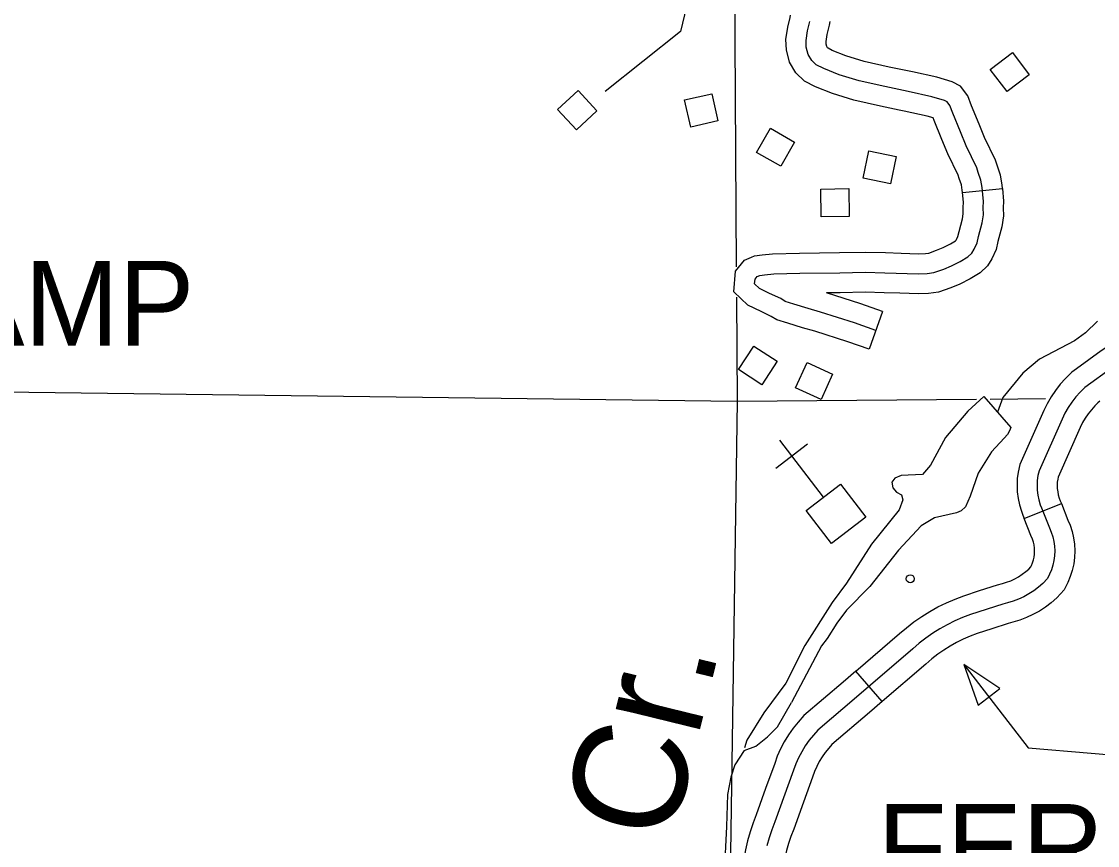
# Model space of a CAD drawing. Extents: x -19 to 366, y -4 to 359.
# Drawn here: x 137.894 to 138.656, y 192.696 to 193.279 of the extents above; entities that cross this region are included whole.
import ezdxf

# ---------------------------------------------------------------- set-up
doc = ezdxf.new("R2010")
doc.units = 0
for name, color, linetype in [('Level 31', 7, 'Continuous'), ('Level 35', 7, 'Continuous'), ('Level 5', 7, 'Continuous'), ('Level 56', 7, 'Continuous'), ('Level 57', 7, 'Continuous'), ('Level 60', 7, 'Continuous')]:
    doc.layers.add(name, color=color, linetype=linetype)

msp = doc.modelspace()

# ---------------------------------------------------------------- linework, layer by layer
at = {"layer": 'Level 31'}
for p, q in [((138.56017, 193.1581), (138.58844, 193.16089)), ((138.50342, 193.07379), (138.49407, 193.04697)), ((138.60384, 192.92728), (138.63027, 192.9377)), ((138.63027, 192.9377), (138.63027, 192.9377)), ((138.50324, 192.79746), (138.48472, 192.819))]:
    msp.add_line(p, q, dxfattribs=at)
for points in [[(138.49874, 193.06038), (138.48359, 193.06566), (138.4597, 193.07336), (138.45093, 193.07588), (138.44073, 193.07899), (138.4347, 193.08088), (138.43147, 193.08286), (138.42356, 193.08653), (138.41638, 193.08998), (138.41299, 193.09329), (138.41326, 193.09672), (138.41468, 193.09847), (138.41667, 193.09931), (138.42007, 193.09978), (138.42651, 193.10046), (138.44509, 193.1009), (138.47336, 193.10126), (138.49125, 193.10155), (138.50517, 193.10123), (138.52911, 193.10048), (138.53507, 193.10066), (138.53981, 193.10129), (138.54691, 193.10383), (138.55246, 193.10607), (138.5586, 193.10918), (138.56397, 193.11251), (138.56671, 193.11516), (138.56845, 193.1179), (138.57049, 193.12235), (138.57156, 193.12691), (138.57421, 193.13654), (138.57501, 193.14221), (138.57486, 193.14735), (138.57509, 193.15162), (138.5741, 193.16159), (138.57323, 193.16685), (138.57136, 193.17232), (138.57034, 193.17562), (138.56286, 193.19116), (138.55878, 193.20093), (138.55334, 193.21414), (138.55133, 193.2196), (138.54931, 193.2223), (138.54748, 193.22326), (138.53857, 193.22587), (138.52178, 193.22951), (138.50526, 193.23304), (138.48693, 193.23718), (138.47278, 193.24147), (138.46197, 193.24574), (138.4566, 193.24846), (138.45341, 193.25158), (138.45086, 193.25588), (138.44957, 193.26102), (138.44941, 193.26577), (138.45034, 193.2725), (138.45199, 193.27925)], [(138.5154, 193.21635), (138.50222, 193.21916), (138.4833, 193.22343), (138.4681, 193.22805), (138.45613, 193.23278), (138.44824, 193.23677), (138.44214, 193.24273), (138.43759, 193.25042), (138.43543, 193.25902), (138.43517, 193.2665), (138.43637, 193.27516), (138.43805, 193.28204), (138.43829, 193.28357)], [(138.52134, 193.24413), (138.50831, 193.24691), (138.49056, 193.25092), (138.47746, 193.25489), (138.4678, 193.25871), (138.46497, 193.26015), (138.46468, 193.26043), (138.46414, 193.26134), (138.46372, 193.26302), (138.46365, 193.26504), (138.46431, 193.26983), (138.46593, 193.27645), (138.46635, 193.27913)], [(138.58844, 193.16089), (138.58819, 193.16345), (138.58705, 193.17033), (138.58487, 193.17672), (138.5836, 193.18083), (138.57582, 193.19698), (138.5719, 193.20637), (138.56658, 193.2193), (138.56394, 193.22646), (138.55876, 193.23337), (138.55284, 193.2365), (138.54207, 193.23964), (138.52477, 193.24339), (138.52134, 193.24413)], [(138.56017, 193.1581), (138.56001, 193.15973), (138.55941, 193.16338), (138.55785, 193.16792), (138.55708, 193.17042), (138.5499, 193.18533), (138.54566, 193.19548), (138.5401, 193.20898), (138.53943, 193.21082), (138.53506, 193.21209), (138.51879, 193.21562), (138.5154, 193.21635)], [(138.58844, 193.16089), (138.58933, 193.15195), (138.58907, 193.14719), (138.58925, 193.14142), (138.58815, 193.13366), (138.58533, 193.1234), (138.58399, 193.11771), (138.58095, 193.11109), (138.57779, 193.10611), (138.57274, 193.10124), (138.56557, 193.09679), (138.55834, 193.09312), (138.55196, 193.09055), (138.54317, 193.08741), (138.53623, 193.08649), (138.5291, 193.08627), (138.51583, 193.08669)], [(138.51671, 193.11508), (138.52912, 193.1147), (138.53392, 193.11484), (138.53645, 193.11518), (138.54187, 193.11711), (138.54657, 193.11901), (138.55163, 193.12157), (138.55519, 193.12378), (138.55563, 193.1242), (138.55594, 193.1247), (138.55699, 193.12698), (138.5578, 193.13041), (138.56027, 193.13943), (138.56078, 193.143), (138.56064, 193.14752), (138.56084, 193.1513), (138.56017, 193.1581)], [(138.49407, 193.04697), (138.47907, 193.05219), (138.45556, 193.05977), (138.4469, 193.06226), (138.43652, 193.06542), (138.42878, 193.06786), (138.42475, 193.07032), (138.4175, 193.07369), (138.40813, 193.07818), (138.39829, 193.08779), (138.39946, 193.10224), (138.40587, 193.11016), (138.41084, 193.11227)], [(138.41084, 193.11227), (138.41286, 193.11312), (138.41835, 193.11388), (138.4256, 193.11464), (138.44483, 193.1151), (138.47315, 193.11546), (138.4913, 193.11576), (138.50555, 193.11543), (138.51671, 193.11508)], [(138.72716, 193.08823), (138.72171, 193.08557), (138.71338, 193.08114), (138.70516, 193.07644), (138.69711, 193.07146), (138.68943, 193.06637), (138.65842, 193.04587), (138.64091, 193.03325)], [(138.51583, 193.08669), (138.50478, 193.08703), (138.49121, 193.08734), (138.47356, 193.08705), (138.46391, 193.08693)], [(138.50342, 193.07379), (138.48811, 193.07913), (138.46391, 193.08693)], [(138.6665, 193.03418), (138.64677, 193.01996), (138.6435, 193.0167), (138.64046, 193.01323), (138.63765, 193.00957), (138.63507, 193.00573), (138.63275, 193.00174), (138.63072, 192.99759), (138.61438, 192.96098), (138.61363, 192.95758), (138.61317, 192.95412), (138.61301, 192.95064), (138.61314, 192.94716), (138.61358, 192.94369), (138.6143, 192.94028), (138.61532, 192.93695), (138.61622, 192.93461), (138.62173, 192.92062), (138.62308, 192.9175), (138.62412, 192.91426), (138.62488, 192.91095), (138.62534, 192.90758), (138.62551, 192.90419), (138.62538, 192.90079), (138.62496, 192.89743), (138.62423, 192.89411), (138.62321, 192.89088)], [(138.64091, 193.03324), (138.63754, 193.03082), (138.63314, 193.02643), (138.62947, 193.02225), (138.62611, 193.01787), (138.62302, 193.01327), (138.62021, 193.00844), (138.61785, 193.00362), (138.60082, 192.96545), (138.59964, 192.96006), (138.59901, 192.95539), (138.5988, 192.9507), (138.59897, 192.94601), (138.59956, 192.94134), (138.60053, 192.93673), (138.60188, 192.93231), (138.60298, 192.92946), (138.60384, 192.92728)], [(138.65752, 193.0102), (138.656, 193.0091), (138.65387, 193.00698), (138.65145, 193.00422), (138.6492, 193.00128), (138.64712, 192.9982), (138.64528, 192.99504), (138.64359, 192.99157), (138.62794, 192.95651), (138.62763, 192.9551), (138.62733, 192.95286), (138.62723, 192.95058), (138.62731, 192.9483), (138.6276, 192.94605), (138.62806, 192.94384), (138.62875, 192.94159), (138.62945, 192.93976), (138.63027, 192.9377)], [(138.63027, 192.9377), (138.63486, 192.92604), (138.63639, 192.9225), (138.63783, 192.91804), (138.63887, 192.9135), (138.6395, 192.9089), (138.63973, 192.90426), (138.63955, 192.89963), (138.63897, 192.89501), (138.63797, 192.89045), (138.63657, 192.886), (138.6348, 192.88176), (138.63211, 192.87655), (138.62703, 192.87103), (138.62299, 192.86748), (138.6189, 192.86439), (138.61462, 192.8616), (138.61011, 192.8591), (138.60546, 192.85694), (138.60069, 192.85511), (138.59581, 192.85363), (138.59265, 192.85288), (138.58103, 192.84907)], [(138.57218, 192.87607), (138.58494, 192.88025), (138.58841, 192.88107), (138.59146, 192.882), (138.59437, 192.88312), (138.59724, 192.88445), (138.59995, 192.88595), (138.60256, 192.88765), (138.60504, 192.88952), (138.60714, 192.89137), (138.60862, 192.89297), (138.60902, 192.89376), (138.60986, 192.89576), (138.61049, 192.89778), (138.61095, 192.89984), (138.61121, 192.90196), (138.6113, 192.90411), (138.61119, 192.90626), (138.6109, 192.9084), (138.61042, 192.91048), (138.60977, 192.91249), (138.6086, 192.91521), (138.60384, 192.92728)], [(138.62321, 192.89088), (138.62191, 192.88776), (138.62036, 192.88476), (138.61708, 192.8812), (138.61402, 192.8785), (138.61073, 192.87602), (138.60729, 192.87377), (138.60368, 192.87177), (138.59992, 192.87003), (138.59608, 192.86855), (138.59211, 192.86735), (138.58879, 192.86657), (138.56588, 192.85906), (138.56028, 192.85697), (138.55481, 192.85459), (138.54944, 192.85194), (138.5442, 192.84903), (138.53913, 192.84586), (138.53422, 192.84243), (138.5295, 192.83876), (138.52495, 192.83486), (138.48503, 192.80053), (138.4578, 192.77737), (138.45459, 192.77381), (138.4516, 192.77006), (138.44885, 192.76613), (138.44637, 192.76203), (138.44413, 192.75778), (138.44217, 192.7534), (138.44051, 192.7489), (138.42737, 192.71223), (138.42519, 192.70673), (138.42333, 192.70112), (138.42172, 192.69542)], [(138.48472, 192.819), (138.51569, 192.84563), (138.52051, 192.84977), (138.52579, 192.85387), (138.5313, 192.85771), (138.53698, 192.86126), (138.54284, 192.86453), (138.54884, 192.86749), (138.55497, 192.87014), (138.56118, 192.87247), (138.57218, 192.87607)], [(138.58103, 192.84907), (138.57058, 192.84565), (138.5656, 192.84379), (138.56078, 192.8417), (138.55604, 192.83936), (138.55143, 192.8368), (138.54697, 192.834), (138.54264, 192.83099), (138.53848, 192.82776), (138.5342, 192.82408), (138.50324, 192.79746)], [(138.48472, 192.819), (138.47579, 192.81133), (138.44788, 192.78758), (138.44375, 192.78301), (138.44021, 192.77856), (138.43694, 192.77388), (138.434, 192.76902), (138.43134, 192.76399), (138.42901, 192.75876), (138.42716, 192.75376), (138.42077, 192.73592)], [(138.50324, 192.79746), (138.49426, 192.78974), (138.46771, 192.76716), (138.46543, 192.76462), (138.46299, 192.76156), (138.46076, 192.75837), (138.45874, 192.75503), (138.45691, 192.75157), (138.45533, 192.74803), (138.45386, 192.74404), (138.44752, 192.72634)], [(138.42077, 192.73592), (138.41408, 192.71724), (138.41184, 192.71159), (138.40974, 192.70529), (138.40794, 192.69891), (138.40649, 192.69242), (138.40535, 192.68588), (138.40457, 192.67929), (138.4041, 192.67265), (138.40401, 192.66603), (138.40421, 192.65945), (138.40456, 192.65504), (138.40741, 192.63198)], [(138.44752, 192.72634), (138.44067, 192.70722), (138.43855, 192.70186), (138.43691, 192.69695), (138.4355, 192.69194), (138.43436, 192.68688), (138.43348, 192.68177), (138.43286, 192.67661), (138.4325, 192.67145), (138.43242, 192.66625), (138.43258, 192.66101), (138.43283, 192.65793), (138.43561, 192.63547)]]:
    msp.add_lwpolyline(points, dxfattribs=at)
at = {"layer": 'Level 35'}
for points in [[(138.6558, 193.06691), (138.64722, 193.0587), (138.6396, 193.05305), (138.6147, 193.03991), (138.60297, 193.03019), (138.58873, 193.01289), (138.58503, 193.00237)], [(138.5752, 193.01354), (138.5639, 193.00325), (138.5481, 192.9846), (138.5376, 192.96484), (138.53195, 192.95837), (138.51683, 192.95755), (138.5123, 192.95564), (138.51005, 192.95297), (138.51082, 192.9488), (138.51348, 192.94578), (138.51689, 192.94389), (138.51804, 192.94048), (138.51542, 192.93326), (138.49586, 192.90891), (138.47793, 192.88145)], [(138.59446, 192.99167), (138.59346, 192.98933), (138.59195, 192.98667), (138.58967, 192.98398), (138.58066, 192.97449), (138.57127, 192.95927), (138.56567, 192.94294), (138.5623, 192.93534), (138.55929, 192.93267), (138.55589, 192.93114), (138.5404, 192.92767), (138.53097, 192.92194), (138.51479, 192.90481), (138.49448, 192.87893), (138.47806, 192.86224)], [(138.47793, 192.88145), (138.4678, 192.86765), (138.44862, 192.8372), (138.43498, 192.8105)], [(138.47806, 192.86224), (138.47129, 192.85292), (138.46428, 192.84209), (138.46043, 192.83692), (138.43901, 192.79683)], [(138.43498, 192.8105), (138.41948, 192.78942), (138.40744, 192.77011), (138.40574, 192.76485)], [(138.4055, 192.76294), (138.41381, 192.76601), (138.4221, 192.77249), (138.42925, 192.77972), (138.43901, 192.79683)], [(138.4055, 192.76294), (138.39902, 192.75266), (138.39603, 192.74393), (138.39381, 192.73178), (138.39315, 192.70901), (138.3914, 192.67562)]]:
    msp.add_lwpolyline(points, dxfattribs=at)
at = {"layer": 'Level 5'}
for points in [[(138.39812, 193.38738), (138.39994, 193.10547)], [(138.40008, 193.08395), (138.40056, 193.00992)], [(138.40056, 193.00992), (137.39691, 193.02279)], [(138.5702, 193.01139), (138.40056, 193.00992)], [(138.61903, 193.01182), (138.57979, 193.01148)], [(138.40056, 193.00992), (138.38943, 192.25821)]]:
    msp.add_lwpolyline(points, dxfattribs=at)
at = {"layer": 'Level 56'}
msp.add_lwpolyline([(138.37332, 193.32549), (138.36042, 193.27203), (138.307, 193.22963)], dxfattribs=at)
for points in [[(138.60746, 193.24136), (138.59174, 193.22946), (138.57981, 193.24523), (138.59553, 193.25712)], [(138.2879, 193.23022), (138.30129, 193.21576), (138.28679, 193.20232), (138.27339, 193.21678)], [(138.36772, 193.20438), (138.36338, 193.22361), (138.38267, 193.22797), (138.38701, 193.20874)], [(138.43153, 193.17659), (138.41438, 193.18632), (138.42414, 193.20352), (138.44129, 193.19379)], [(138.48979, 193.16816), (138.49379, 193.18746), (138.51315, 193.18346), (138.50915, 193.16415)], [(138.46019, 193.14072), (138.45984, 193.16043), (138.47961, 193.16078), (138.47996, 193.14107)], [(138.41818, 193.02194), (138.4016, 193.0326), (138.4123, 193.04923), (138.42888, 193.03857)], [(138.46822, 193.02935), (138.46, 193.01144), (138.44203, 193.01969), (138.45026, 193.0376)]]:
    msp.add_lwpolyline(points, close=True, dxfattribs=at)
at = {"layer": 'Level 57'}
for p, q in [((138.43052, 192.98267), (138.46159, 192.94223)), ((138.42791, 192.96275), (138.45044, 192.98006))]:
    msp.add_line(p, q, dxfattribs=at)
for points in [[(138.5752, 193.01354), (138.59446, 192.99167)], [(138.56115, 192.82369), (138.60671, 192.76481), (138.69592, 192.75721)]]:
    msp.add_lwpolyline(points, dxfattribs=at)
for points in [[(138.46741, 192.90943), (138.4494, 192.93286), (138.4737, 192.95154), (138.49171, 192.92811)], [(138.57124, 192.79486), (138.58652, 192.80668), (138.56115, 192.82369)]]:
    msp.add_lwpolyline(points, close=True, dxfattribs=at)
msp.add_circle((138.52319, 192.88447), 0.00284, dxfattribs=at)
at = {"layer": 'Level 60'}
for points in [[(146.77834, 1.69699), (146.57878, 10.31313), (146.37852, 18.92942), (146.17757, 27.54584), (145.97591, 36.16241), (145.77356, 44.77911), (145.57052, 53.39596), (145.36679, 62.01295), (145.16236, 70.63008), (144.95724, 79.24735), (144.75142, 87.86477), (144.54492, 96.48232), (144.33773, 105.10002), (144.12986, 113.71787), (143.92129, 122.33585), (143.71204, 130.95398), (143.5021, 139.57225), (143.29148, 148.19067), (143.08018, 156.80923), (142.8682, 165.42794), (142.65553, 174.04679), (142.44218, 182.66579), (142.22816, 191.28493), (142.01345, 199.90421), (141.79807, 208.52365), (141.58202, 217.14322), (141.36528, 225.76295), (141.14788, 234.38282), (140.9298, 243.00284), (140.71105, 251.623), (140.49162, 260.24332), (140.27153, 268.86377), (140.05077, 277.48438), (139.82934, 286.10514), (139.60724, 294.72604), (139.38447, 303.34709), (139.16105, 311.96829), (138.93695, 320.58964), (138.7122, 329.21114), (138.48678, 337.83278), (138.2607, 346.45458)], [(139.44064, 1.53154), (139.25106, 10.14733), (139.06082, 18.76327), (138.86992, 27.37935), (138.67836, 35.99557), (138.48613, 44.61194), (138.29325, 53.22845), (138.09971, 61.84511), (137.9055, 70.46191), (137.71065, 79.07885), (137.51513, 87.69595), (137.31896, 96.31318), (137.12214, 104.93057), (136.92466, 113.54809), (136.72653, 122.16577), (136.52775, 130.78359), (136.32832, 139.40156), (136.12824, 148.01968), (135.9275, 156.63794), (135.72612, 165.25636), (135.5241, 173.87492), (135.32143, 182.49362), (135.11811, 191.11248), (134.91415, 199.73149), (134.70954, 208.35064), (134.50429, 216.96995), (134.2984, 225.5894), (134.09187, 234.209), (133.8847, 242.82876), (133.6769, 251.44866), (133.46845, 260.06872), (133.25937, 268.68892), (133.04965, 277.30928), (132.8393, 285.92978), (132.62831, 294.55044), (132.41669, 303.17125), (132.20444, 311.79221), (131.99156, 320.41333), (131.77805, 329.0346), (131.56391, 337.65601), (131.34914, 346.27759)], [(0, 189.51617), (7.11214, 189.52059), (14.22427, 189.53386), (21.33637, 189.55597), (28.44845, 189.58693), (35.56048, 189.62672), (42.67245, 189.67537), (49.78436, 189.73285), (56.89619, 189.79918), (64.00793, 189.87436), (71.11958, 189.95838), (78.23111, 190.05124), (85.34253, 190.15294), (92.45381, 190.26349), (99.56495, 190.38288), (106.67593, 190.51112), (113.78675, 190.6482), (120.89739, 190.79412), (128.00785, 190.94888), (135.11811, 191.11248), (142.22816, 191.28493), (149.33799, 191.46621), (156.44759, 191.65634), (163.55694, 191.85531), (170.66605, 192.06312), (177.77489, 192.27977), (184.88345, 192.50526), (191.99173, 192.73959), (199.09971, 192.98276), (206.20739, 193.23477), (213.31474, 193.49561), (220.42177, 193.7653), (227.52845, 194.04382), (234.63479, 194.33118), (241.74076, 194.62738), (248.84635, 194.93241), (255.95157, 195.24628), (263.05638, 195.56898), (270.16079, 195.90052), (277.26478, 196.24089), (284.36834, 196.5901), (291.47147, 196.94814), (298.57414, 197.31501), (305.67635, 197.69072), (312.77809, 198.07525), (319.87934, 198.46862), (326.9801, 198.87082), (334.08035, 199.28185), (341.18009, 199.7017)]]:
    msp.add_spline(points, degree=3, dxfattribs=at)

# ---------------------------------------------------------------- texts
at = {"layer": 'Level 35'}
msp.add_text('Cr.', height=0.08, rotation=76.24136, dxfattribs=at).set_placement((138.35417, 192.69565))
at = {"layer": 'Level 57'}
for s, p in [('BAPTIST CAMP', (137.4277, 193.04961)), ('FERNCLIFF', (138.49993, 192.66491))]:
    msp.add_text(s, height=0.06, dxfattribs=at).set_placement(p)

doc.saveas('drawing.dxf')
